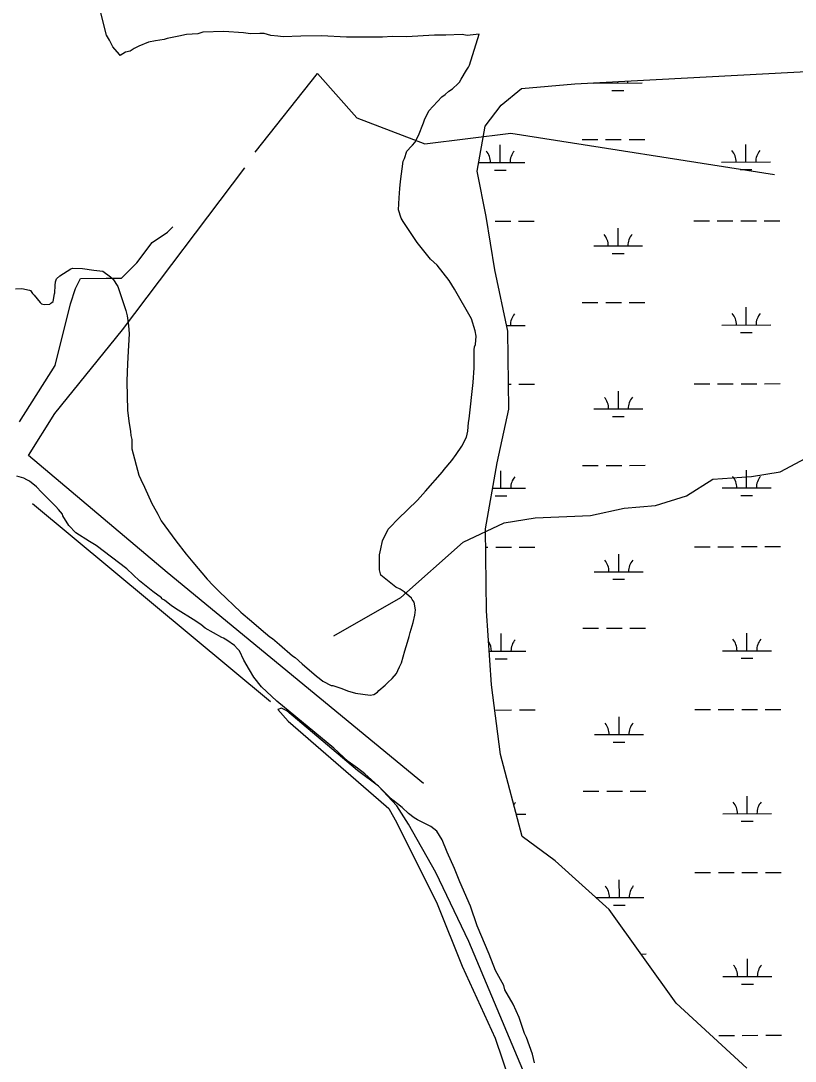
# Model space of a CAD drawing. Extents: x 3329332 to 3367211, y 631066 to 656469.
# Drawn here: x 3357430 to 3359012, y 652074 to 654198 of the extents above; entities that cross this region are included whole.
import ezdxf

# ---------------------------------------------------------------- set-up
doc = ezdxf.new("R2010")
doc.units = 0
for name, color, linetype in [('V-SITE-VEGE', 7, 'Continuous'), ('V-TOPO-SHOR', 7, 'Continuous'), ('V-WETL-SWMP', 7, 'Continuous')]:
    doc.layers.add(name, color=color, linetype=linetype)

msp = doc.modelspace()

# ---------------------------------------------------------------- linework, layer by layer
at = {"layer": 'V-SITE-VEGE'}
for p, q in [((3357605, 654169.2), (3357592.2, 654220.1)), ((3357791.7, 654172), (3357768.9, 654170.2)), ((3357802.1, 654175), (3357791.7, 654172)), ((3357844.7, 654176.5), (3357802.1, 654175)), ((3357885.1, 654174), (3357844.7, 654176.5)), ((3357899.6, 654171.7), (3357885.1, 654174)), ((3357918.3, 654172.5), (3357899.6, 654171.7)), ((3357927.6, 654172.4), (3357918.3, 654172.5)), ((3357941, 654168.1), (3357927.6, 654172.4)), ((3357611.1, 654158.7), (3357605, 654169.2)), ((3357616.2, 654149.3), (3357611.1, 654158.7)), ((3357690.9, 654154.6), (3357671.1, 654146.5)), ((3357705.5, 654157.5), (3357690.9, 654154.6)), ((3357723.1, 654160.4), (3357705.5, 654157.5)), ((3357729.4, 654162.4), (3357723.1, 654160.4)), ((3357753.3, 654167.3), (3357729.4, 654162.4)), ((3357768.9, 654170.2), (3357753.3, 654167.3)), ((3357955.5, 654166.9), (3357941, 654168.1)), ((3357965.9, 654165.7), (3357955.5, 654166.9)), ((3358002.2, 654167.3), (3357965.9, 654165.7)), ((3358044.7, 654167.8), (3358002.2, 654167.3)), ((3358095.5, 654165.1), (3358044.7, 654167.8)), ((3358169.2, 654165.2), (3358095.5, 654165.1)), ((3358188.9, 654166), (3358169.2, 654165.2)), ((3358217.9, 654165.7), (3358188.9, 654166)), ((3358275, 654169.1), (3358217.9, 654165.7)), ((3358298.8, 654168.8), (3358275, 654169.1)), ((3358332, 654170.5), (3358298.8, 654168.8)), ((3358342.4, 654168.2), (3358332, 654170.5)), ((3358366.3, 654171.1), (3358342.4, 654168.2)), ((3358346.8, 654108), (3358366.3, 654171.1)), ((3357618.2, 654145.1), (3357616.2, 654149.3)), ((3357631.5, 654129.4), (3357618.2, 654145.1)), ((3357633.5, 654127.3), (3357631.5, 654129.4)), ((3357644, 654134.4), (3357633.5, 654127.3)), ((3357653.3, 654136.4), (3357644, 654134.4)), ((3357661.7, 654141.5), (3357653.3, 654136.4)), ((3357671.1, 654146.5), (3357661.7, 654141.5)), ((3358344.7, 654103.9), (3358346.8, 654108)), ((3358329.9, 654079.2), (3358340.5, 654097.8)), ((3358340.5, 654097.8), (3358344.7, 654103.9)), ((3358312, 654059.7), (3358323.5, 654070)), ((3358323.5, 654070), (3358326.7, 654073)), ((3358326.7, 654073), (3358329.9, 654079.2)), ((3358290, 654043.4), (3358297.3, 654047.5)), ((3358297.3, 654047.5), (3358304.7, 654054.6)), ((3358304.7, 654054.6), (3358312, 654059.7)), ((3358263.7, 654014.7), (3358290, 654043.4)), ((3358255.2, 653996.1), (3358263.7, 654014.7)), ((3358242.4, 653964.2), (3358253, 653989.9)), ((3358253, 653989.9), (3358255.2, 653996.1)), ((3358234.9, 653949.7), (3358242.4, 653964.2)), ((3358219.1, 653932.3), (3358228.6, 653942.5)), ((3358228.6, 653942.5), (3358230.7, 653944.6)), ((3358230.7, 653944.6), (3358234.9, 653949.7)), ((3358211.6, 653911.6), (3358213.8, 653916.8)), ((3358213.8, 653916.8), (3358219.1, 653932.3)), ((3358205.9, 653870.2), (3358211.6, 653911.6)), ((3358203.4, 653837.1), (3358204.7, 653855.7)), ((3358204.7, 653855.7), (3358205.9, 653870.2)), ((3358202.1, 653812.2), (3358203.4, 653837.1)), ((3358207.1, 653795.5), (3358202.1, 653812.2)), ((3358211.1, 653788.2), (3358207.1, 653795.5)), ((3358239.6, 653745.4), (3358211.1, 653788.2)), ((3358250.9, 653731.7), (3358239.6, 653745.4)), ((3358267.2, 653711.8), (3358250.9, 653731.7)), ((3358280.5, 653699.2), (3358267.2, 653711.8)), ((3357509.7, 653677.7), (3357532.7, 653691.9)), ((3357532.7, 653691.9), (3357535.8, 653692.9)), ((3357535.8, 653692.9), (3357556.5, 653692.7)), ((3357556.5, 653692.7), (3357579.3, 653689.3)), ((3357579.3, 653689.3), (3357598, 653687)), ((3357598, 653687), (3357613.4, 653675.4)), ((3358305, 653667.8), (3358280.5, 653699.2)), ((3357500.1, 653658.1), (3357501.2, 653665.4)), ((3357501.2, 653665.4), (3357503.4, 653671.6)), ((3357503.4, 653671.6), (3357509.7, 653677.7)), ((3357613.4, 653675.4), (3357618.5, 653671.2)), ((3357618.5, 653671.2), (3357628.7, 653655.5)), ((3358316.2, 653650), (3358305, 653667.8)), ((3357419.1, 653650.8), (3357432.6, 653651.7)), ((3357432.6, 653651.7), (3357448.1, 653648.4)), ((3357448.1, 653648.4), (3357450.2, 653647.3)), ((3357450.2, 653647.3), (3357454.3, 653641.1)), ((3357454.3, 653641.1), (3357457.3, 653637.9)), ((3357496.6, 653625), (3357498.9, 653640.5)), ((3357498.9, 653640.5), (3357499.9, 653642.6)), ((3357499.9, 653642.6), (3357500.1, 653658.1)), ((3357628.7, 653655.5), (3357644.7, 653606.5)), ((3358350.7, 653589.4), (3358316.2, 653650)), ((3357457.3, 653637.9), (3357469.6, 653623.2)), ((3357469.6, 653623.2), (3357472.7, 653620.1)), ((3357472.7, 653620.1), (3357477.8, 653619)), ((3357477.8, 653619), (3357489.3, 653619.9)), ((3357489.3, 653619.9), (3357491.4, 653621.9)), ((3357491.4, 653621.9), (3357493.5, 653623)), ((3357493.5, 653623), (3357496.6, 653625)), ((3357644.7, 653606.5), (3357647.6, 653596.1)), ((3357647.6, 653596.1), (3357650.5, 653576.4)), ((3357650.5, 653576.4), (3357651.3, 653558.8)), ((3358358.7, 653565.5), (3358350.7, 653589.4)), ((3357651.3, 653558.8), (3357648.7, 653511.1)), ((3358360.7, 653554.1), (3358358.7, 653565.5)), ((3358357.3, 653532.3), (3358359.4, 653537.5)), ((3358359.4, 653537.5), (3358360.7, 653554.1)), ((3358356.1, 653523), (3358356.2, 653526.1)), ((3358356.7, 653489.8), (3358356.1, 653523)), ((3358356.2, 653526.1), (3358357.3, 653532.3)), ((3357648.7, 653511.1), (3357647.3, 653482.1)), ((3357647.3, 653482.1), (3357647, 653461.3)), ((3358354.3, 653459.8), (3358356.7, 653489.8)), ((3357647, 653461.3), (3357648.4, 653403.2)), ((3358346.1, 653385.2), (3358354.3, 653459.8)), ((3357648.4, 653403.2), (3357651.2, 653380.4)), ((3358345, 653377.9), (3358346.1, 653385.2)), ((3357651.2, 653380.4), (3357654, 653359.6)), ((3358343.7, 653360.3), (3358345, 653377.9)), ((3357654, 653359.6), (3357655, 653351.3)), ((3357655, 653351.3), (3357656.9, 653343)), ((3357656.9, 653343), (3357656.7, 653324.3)), ((3358330.9, 653329.4), (3358340.4, 653347.9)), ((3358340.4, 653347.9), (3358343.7, 653360.3)), ((3357656.7, 653324.3), (3357671.6, 653270.2)), ((3358319.3, 653312.9), (3358330.9, 653329.4)), ((3358295, 653282.1), (3358310.8, 653300.6)), ((3358310.8, 653300.6), (3358319.3, 653312.9)), ((3358291.9, 653277), (3358295, 653282.1)), ((3357436.5, 653264.3), (3357422, 653268.6)), ((3357442.6, 653261.1), (3357436.5, 653264.3)), ((3357447.8, 653257.9), (3357442.6, 653261.1)), ((3357462.2, 653246.3), (3357447.8, 653257.9)), ((3357671.6, 653270.2), (3357675.6, 653261.8)), ((3357675.6, 653261.8), (3357682.7, 653246.2)), ((3358257.1, 653238), (3358291.9, 653277)), ((3357472.4, 653235.8), (3357462.2, 653246.3)), ((3357682.7, 653246.2), (3357697.8, 653212.8)), ((3358240.3, 653219.5), (3358257.1, 653238)), ((3357502.1, 653206.4), (3357472.4, 653235.8)), ((3358200.4, 653180.6), (3358240.3, 653219.5)), ((3357507.2, 653200.1), (3357502.1, 653206.4)), ((3357515.4, 653190.7), (3357507.2, 653200.1)), ((3357697.8, 653212.8), (3357700.9, 653207.6)), ((3357700.9, 653207.6), (3357710, 653190.9)), ((3357516.4, 653187.6), (3357515.4, 653190.7)), ((3357528.6, 653167.7), (3357516.4, 653187.6)), ((3357710, 653190.9), (3357717.1, 653177.3)), ((3357717.1, 653177.3), (3357746.7, 653136.5)), ((3358184.7, 653164.2), (3358200.4, 653180.6)), ((3357542.9, 653153), (3357528.6, 653167.7)), ((3357570.7, 653135), (3357542.9, 653153)), ((3358168.8, 653136.4), (3358180.5, 653160.1)), ((3358180.5, 653160.1), (3358184.7, 653164.2)), ((3357584.1, 653126.6), (3357570.7, 653135)), ((3357746.7, 653136.5), (3357768.1, 653109.3)), ((3358165.4, 653119.9), (3358168.8, 653136.4)), ((3357646.8, 653079.1), (3357584.1, 653126.6)), ((3357768.1, 653109.3), (3357781.4, 653092.5)), ((3358163.2, 653107.5), (3358165.4, 653119.9)), ((3357781.4, 653092.5), (3357811, 653057.9)), ((3358162.8, 653077.4), (3358163.1, 653100.2)), ((3358163.1, 653100.2), (3358163.2, 653107.5)), ((3357672.4, 653054.9), (3357646.8, 653079.1)), ((3358164.8, 653069.1), (3358162.8, 653077.4)), ((3358165.8, 653065.9), (3358164.8, 653069.1)), ((3357700.1, 653032.8), (3357672.4, 653054.9)), ((3357811, 653057.9), (3357823.3, 653045.3)), ((3357823.3, 653045.3), (3357835.6, 653032.7)), ((3358196.6, 653041.7), (3358165.8, 653065.9)), ((3357717.6, 653020.2), (3357700.1, 653032.8)), ((3357835.6, 653032.7), (3357879.7, 652990.7)), ((3358204.9, 653037.4), (3358196.6, 653041.7)), ((3358213.1, 653032.2), (3358204.9, 653037.4)), ((3358228.5, 653019.5), (3358213.1, 653032.2)), ((3357718.6, 653018.1), (3357717.6, 653020.2)), ((3357723.7, 653014.9), (3357718.6, 653018.1)), ((3357738.1, 653003.3), (3357723.7, 653014.9)), ((3357751.5, 652994.8), (3357738.1, 653003.3)), ((3358229.5, 653016.4), (3358228.5, 653019.5)), ((3358233.6, 653011.2), (3358229.5, 653016.4)), ((3358236.5, 652995.6), (3358233.6, 653011.2)), ((3357782.4, 652975.8), (3357751.5, 652994.8)), ((3357879.7, 652990.7), (3357884.8, 652986.5)), ((3357884.8, 652986.5), (3357897.1, 652975.9)), ((3358232, 652969.7), (3358235.3, 652984.2)), ((3358235.3, 652984.2), (3358236.5, 652995.6)), ((3357797.8, 652965.2), (3357782.4, 652975.8)), ((3357807, 652957.9), (3357797.8, 652965.2)), ((3357897.1, 652975.9), (3357929.9, 652947.5)), ((3358225.5, 652949), (3358232, 652969.7)), ((3357841, 652938.8), (3357807, 652957.9)), ((3357929.9, 652947.5), (3357939.2, 652940.2)), ((3357939.2, 652940.2), (3357944.3, 652937)), ((3358220.1, 652929.4), (3358223.4, 652940.8)), ((3358223.4, 652940.8), (3358225.5, 652949)), ((3357844.1, 652937.7), (3357841, 652938.8)), ((3357851.3, 652933.5), (3357844.1, 652937.7)), ((3357866.8, 652922.9), (3357851.3, 652933.5)), ((3357872.9, 652915.6), (3357866.8, 652922.9)), ((3357944.3, 652937), (3357958.7, 652924.4)), ((3357958.7, 652924.4), (3357985.4, 652901.2)), ((3358214.7, 652911.8), (3358220.1, 652929.4)), ((3357877, 652911.4), (3357872.9, 652915.6)), ((3357886.1, 652892.6), (3357877, 652911.4)), ((3357985.4, 652901.2), (3357990.5, 652898)), ((3357990.5, 652898), (3358004.9, 652885.4)), ((3358208.2, 652887), (3358214.7, 652911.8)), ((3357897.2, 652872.7), (3357886.1, 652892.6)), ((3358004.9, 652885.4), (3358034.6, 652860.1)), ((3358200.7, 652871.6), (3358203.9, 652878.8)), ((3358203.9, 652878.8), (3358208.2, 652887)), ((3357906.4, 652858.1), (3357897.2, 652872.7)), ((3357921.7, 652838.2), (3357906.4, 652858.1)), ((3358034.6, 652860.1), (3358039.8, 652855.9)), ((3358039.8, 652855.9), (3358047, 652849.6)), ((3358179.7, 652846.9), (3358189.1, 652855.1)), ((3358189.1, 652855.1), (3358197.5, 652865.4)), ((3358197.5, 652865.4), (3358200.7, 652871.6)), ((3357953.5, 652808.8), (3357921.7, 652838.2)), ((3358047, 652849.6), (3358064.5, 652841.1)), ((3358064.5, 652841.1), (3358067.6, 652841.1)), ((3358067.6, 652841.1), (3358086.2, 652834.6)), ((3358086.2, 652834.6), (3358097.5, 652830.3)), ((3358161.8, 652830.6), (3358174.4, 652841.8)), ((3358174.4, 652841.8), (3358179.7, 652846.9)), ((3358097.5, 652830.3), (3358114.1, 652824.9)), ((3358114.1, 652824.9), (3358144.1, 652821.4)), ((3358144.1, 652821.4), (3358151.4, 652822.4)), ((3358151.4, 652822.4), (3358158.7, 652827.5)), ((3358158.7, 652827.5), (3358161.8, 652830.6)), ((3358069.5, 652712.9), (3357953.5, 652808.8)), ((3358099.2, 652685.6), (3358069.5, 652712.9)), ((3358117.7, 652671.9), (3358099.2, 652685.6)), ((3358133.1, 652660.3), (3358117.7, 652671.9)), ((3358153.6, 652642.4), (3358133.1, 652660.3)), ((3358165.9, 652630.8), (3358153.6, 652642.4)), ((3358181.3, 652615.1), (3358165.9, 652630.8)), ((3358190.5, 652606.7), (3358181.3, 652615.1)), ((3358209, 652591.9), (3358190.5, 652606.7)), ((3358222.3, 652579.3), (3358209, 652591.9)), ((3358233.6, 652570.9), (3358222.3, 652579.3)), ((3358240.9, 652566.6), (3358233.6, 652570.9)), ((3358267.6, 652552.8), (3358240.9, 652566.6)), ((3358280, 652543.3), (3358267.6, 652552.8)), ((3358291.2, 652525.6), (3358280, 652543.3)), ((3358301.2, 652500.6), (3358291.2, 652525.6)), ((3358316.4, 652467.2), (3358301.2, 652500.6)), ((3358327.4, 652440.1), (3358316.4, 652467.2)), ((3358348.6, 652390), (3358327.4, 652440.1)), ((3358362.6, 652350.4), (3358348.6, 652390)), ((3358386.8, 652292.1), (3358362.6, 652350.4)), ((3358399.8, 652258.7), (3358386.8, 652292.1)), ((3358417.1, 652228.4), (3358399.8, 652258.7)), ((3358419, 652219.1), (3358417.1, 652228.4)), ((3358436.3, 652189.8), (3358419, 652219.1)), ((3358448.4, 652162.7), (3358436.3, 652189.8)), ((3358459.4, 652130.4), (3358448.4, 652162.7)), ((3358463.5, 652122.1), (3358459.4, 652130.4)), ((3358475.5, 652087.7), (3358463.5, 652122.1)), ((3358479.4, 652070), (3358475.5, 652087.7))]:
    msp.add_line(p, q, dxfattribs=at)
at = {"layer": 'V-TOPO-SHOR'}
msp.add_line((3357454.4, 653212.3), (3357940.4, 652807.9), dxfattribs=at)
for points in [[(3357909, 653930.3), (3358036.6, 654090.5), (3358116.8, 654000), (3358255.5, 653947), (3358431.5, 653968.7), (3358970.2, 653884.4)], [(3358252.7, 652640.6), (3357729.3, 653071.5), (3357446.2, 653310.9), (3357499.4, 653396.3), (3357637.7, 653567.2), (3357887.7, 653898.3)], [(3357427.5, 653379.1), (3357500.5, 653494.4), (3357531.6, 653620), (3357542, 653651.4), (3357552.5, 653672.4), (3357604.8, 653672.5), (3357636.2, 653672.5), (3357667.5, 653704), (3357698.8, 653745.9), (3357730.2, 653766.9), (3357740.6, 653777.4)], [(3358069.6, 652942.1), (3358206.8, 653020.8), (3358334.2, 653133.9), (3358417.5, 653173.3), (3358481.3, 653183.3), (3358594.1, 653188.4), (3358662.8, 653203.2), (3358726.5, 653208.2), (3358790.3, 653228), (3358844.2, 653262.4), (3358922.7, 653267.5), (3358981.5, 653277.4), (3359074.7, 653326.7)], [(3358118, 652667), (3357973.8, 652789.3), (3357963.1, 652794.6), (3357955.1, 652792), (3357955.1, 652792), (3357976.5, 652768), (3358160.7, 652608.4), (3358182.1, 652589.8), (3358198.2, 652560.5), (3358281.1, 652395.3), (3358332, 652267.4), (3358399, 652120.9), (3358444.5, 651987.7), (3358562.4, 651702.7), (3358581.1, 651665.4), (3358602.5, 651620.1), (3358645.3, 651577.5), (3358965.8, 651258.2), (3359313.1, 650893.6), (3359695.1, 650518.3), (3359962.2, 650270.9), (3360133.1, 650100.6), (3360266.7, 649972.9)], [(3360317.3, 649983.6), (3360226.5, 650082.1), (3360130.3, 650164.6), (3359844.5, 650444), (3359684.3, 650587.6), (3359211.5, 651050.7), (3358722.6, 651548.3), (3358621.1, 651665.4), (3358597, 651721.4), (3358345.3, 652318.1), (3358278.3, 652459.3), (3358222.2, 652557.8), (3358198.1, 652595.1), (3358160.7, 652635.1), (3358118, 652667)]]:
    msp.add_lwpolyline(points, dxfattribs=at)
at = {"layer": 'V-WETL-SWMP'}
for p, q in [((3358562.3, 654069.5), (3359762.7, 654133.8)), ((3358453.3, 654059.9), (3358562.3, 654069.5)), ((3358599.8, 654071.2), (3358699.8, 654071.4)), ((3358649.8, 654071.3), (3358649.8, 654074.2)), ((3358411.7, 654025.8), (3358453.3, 654059.9)), ((3358637.9, 654055.8), (3358661.9, 654055.9)), ((3358378.6, 653983.5), (3358411.7, 654025.8)), ((3358362.8, 653891), (3358378.6, 653983.5)), ((3358409.7, 653909), (3358409.6, 653945)), ((3358576.7, 653955.7), (3358608.7, 653955.8)), ((3358624.7, 653955.8), (3358656.7, 653955.9)), ((3358672.7, 653955.9), (3358704.7, 653955.9)), ((3358911.6, 653909.9), (3358911.5, 653945.9)), ((3358365.9, 653908.9), (3358459.7, 653909)), ((3358861.6, 653909.8), (3358961.6, 653910)), ((3358380.7, 653798.9), (3358362.8, 653891)), ((3358397.7, 653893.5), (3358421.7, 653893.5)), ((3358899.6, 653894.4), (3358923.6, 653894.5)), ((3358398.7, 653690), (3358380.7, 653798.9)), ((3358382.4, 653788.8), (3358383.1, 653788.8)), ((3358399.1, 653788.9), (3358431.1, 653788.9)), ((3358447.1, 653789), (3358479.1, 653789)), ((3358805, 653789.6), (3358837, 653789.7)), ((3358853, 653789.7), (3358885, 653789.8)), ((3358901, 653789.8), (3358933, 653789.9)), ((3358949, 653789.9), (3358981, 653790)), ((3358650.5, 653738.6), (3358650.4, 653774.6)), ((3358600.5, 653738.5), (3358700.5, 653738.7)), ((3358638.5, 653723.1), (3358662.5, 653723.2)), ((3358425.4, 653564.4), (3358398.7, 653690)), ((3358577.3, 653623), (3358609.3, 653623.1)), ((3358625.3, 653623.1), (3358657.3, 653623.2)), ((3358673.3, 653623.2), (3358705.3, 653623.3)), ((3358912.2, 653577.2), (3358912.1, 653613.2)), ((3358422.9, 653576.3), (3358460.3, 653576.4)), ((3358862.2, 653577.1), (3358962.2, 653577.3)), ((3358427.2, 653405), (3358425.4, 653564.4)), ((3358900.2, 653561.8), (3358924.2, 653561.8)), ((3358426.6, 653456.2), (3358431.7, 653456.2)), ((3358447.7, 653456.3), (3358479.7, 653456.3)), ((3358805.6, 653457), (3358837.6, 653457)), ((3358853.6, 653457), (3358885.6, 653457.1)), ((3358901.6, 653457.1), (3358933.6, 653457.2)), ((3358949.6, 653457.2), (3358981.6, 653457.3)), ((3358651.1, 653405.9), (3358651, 653441.9)), ((3358403.3, 653295.6), (3358427.2, 653405)), ((3358601.1, 653405.8), (3358701.1, 653406)), ((3358639.1, 653390.5), (3358663.1, 653390.5)), ((3358379.7, 653161.1), (3358403.3, 653295.6)), ((3358410.9, 653243.6), (3358410.9, 653279.6)), ((3358577.9, 653290.4), (3358609.9, 653290.4)), ((3358625.9, 653290.4), (3358657.9, 653290.5)), ((3358673.9, 653290.5), (3358705.9, 653290.6)), ((3358912.8, 653244.6), (3358912.8, 653280.6)), ((3358394.1, 653243.6), (3358460.9, 653243.7)), ((3358862.8, 653244.5), (3358962.8, 653244.6)), ((3358399, 653228.2), (3358423, 653228.2)), ((3358900.9, 653229.1), (3358924.9, 653229.1)), ((3358381.6, 652993.3), (3358379.7, 653161.1)), ((3358380.1, 653123.5), (3358384.3, 653123.5)), ((3358400.3, 653123.5), (3358432.3, 653123.6)), ((3358448.3, 653123.6), (3358480.3, 653123.7)), ((3358651.7, 653073.2), (3358651.7, 653109.2)), ((3358806.2, 653124.3), (3358838.2, 653124.3)), ((3358854.2, 653124.4), (3358886.2, 653124.4)), ((3358902.2, 653124.5), (3358934.2, 653124.5)), ((3358950.2, 653124.6), (3358982.2, 653124.6)), ((3358601.7, 653073.2), (3358701.7, 653073.3)), ((3358639.8, 653057.8), (3358663.8, 653057.8)), ((3358391.7, 652842.3), (3358381.6, 652993.3)), ((3358411.6, 652910.9), (3358411.5, 652946.9)), ((3358578.5, 652957.7), (3358610.5, 652957.7)), ((3358626.5, 652957.8), (3358658.5, 652957.8)), ((3358674.5, 652957.9), (3358706.5, 652957.9)), ((3358913.5, 652911.9), (3358913.4, 652947.9)), ((3358387.1, 652910.9), (3358461.6, 652911)), ((3358863.5, 652911.8), (3358963.5, 652912)), ((3358901.5, 652896.4), (3358925.5, 652896.5)), ((3358399.6, 652895.5), (3358423.6, 652895.5)), ((3358410.2, 652699.9), (3358391.7, 652842.3)), ((3358400.9, 652790.8), (3358432.9, 652790.9)), ((3358448.9, 652790.9), (3358480.9, 652791)), ((3358806.9, 652791.6), (3358838.9, 652791.7)), ((3358854.9, 652791.7), (3358886.9, 652791.8)), ((3358902.9, 652791.8), (3358934.9, 652791.8)), ((3358950.9, 652791.9), (3358982.9, 652791.9)), ((3358652.4, 652740.6), (3358652.3, 652776.6)), ((3358602.4, 652740.5), (3358702.4, 652740.7)), ((3358640.4, 652725.1), (3358664.4, 652725.2)), ((3358454.1, 652532.6), (3358410.2, 652699.9)), ((3358579.2, 652625), (3358611.2, 652625.1)), ((3358627.2, 652625.1), (3358659.2, 652625.2)), ((3358675.2, 652625.2), (3358707.2, 652625.2)), ((3358914.1, 652579.2), (3358914, 652615.2)), ((3358442.1, 652578.3), (3358462.2, 652578.4)), ((3358864.1, 652579.1), (3358964.1, 652579.3)), ((3358902.1, 652563.8), (3358926.1, 652563.8)), ((3358521.9, 652483), (3358454.1, 652532.6)), ((3358632.2, 652383.6), (3358521.9, 652483)), ((3358807.5, 652458.9), (3358839.5, 652459)), ((3358855.5, 652459), (3358887.5, 652459.1)), ((3358903.5, 652459.1), (3358935.5, 652459.2)), ((3358951.5, 652459.2), (3358983.5, 652459.3)), ((3358653, 652407.9), (3358652.9, 652443.9)), ((3358605.3, 652407.8), (3358703, 652408)), ((3358641, 652392.4), (3358665, 652392.5)), ((3358768.8, 652192.1), (3358632.2, 652383.6)), ((3358697.1, 652292.5), (3358707.8, 652292.6)), ((3358914.7, 652246.5), (3358914.7, 652282.5)), ((3358864.7, 652246.4), (3358964.7, 652246.6)), ((3358902.8, 652231.1), (3358926.8, 652231.1)), ((3358913.1, 652059.5), (3358768.8, 652192.1)), ((3358856.1, 652126.3), (3358888.1, 652126.4)), ((3358904.1, 652126.4), (3358936.1, 652126.5)), ((3358952.1, 652126.5), (3358984.1, 652126.6))]:
    msp.add_line(p, q, dxfattribs=at)
for centre, start, end in [((3358594.6, 654071.6), 359.3365, 2.4482), ((3358705.1, 654071.8), 174.3875, 180.8801), ((3358354.4, 653909.3), 359.3365, 40.8801), ((3358464.9, 653909.5), 139.3365, 180.8801), ((3358856.3, 653910.3), 359.3365, 40.8801), ((3358966.8, 653910.5), 139.3365, 180.8801), ((3358595.2, 653739), 359.3365, 40.8801), ((3358705.7, 653739.2), 139.3365, 180.8801), ((3358465.6, 653576.9), 139.3365, 180.8801), ((3358857, 653577.6), 359.3365, 40.8801), ((3358967.5, 653577.8), 139.3365, 180.8801), ((3358595.9, 653406.3), 359.3365, 40.8801), ((3358706.3, 653406.5), 139.3365, 180.8801), ((3358466.2, 653244.2), 139.3365, 180.8801), ((3358857.6, 653244.9), 359.3365, 40.8801), ((3358968.1, 653245.1), 139.3365, 180.8801), ((3358596.5, 653073.6), 359.3365, 40.8801), ((3358707, 653073.8), 139.3365, 180.8801), ((3358356.3, 652911.3), 359.3365, 33.2457), ((3358466.8, 652911.5), 139.3365, 180.8801), ((3358858.2, 652912.2), 359.3365, 40.8801), ((3358968.7, 652912.5), 139.3365, 180.8801), ((3358597.1, 652740.9), 359.3365, 40.8801), ((3358707.6, 652741.2), 139.3365, 180.8801), ((3358467.4, 652578.8), 139.3365, 149.0751), ((3358858.9, 652579.6), 359.3365, 40.8801), ((3358969.3, 652579.8), 139.3365, 180.8801), ((3358597.7, 652408.3), 359.3365, 40.8801), ((3358708.2, 652408.5), 139.3365, 180.8801), ((3358859.5, 652246.9), 359.3365, 40.8801), ((3358970, 652247.1), 139.3365, 180.8801)]:
    msp.add_arc(centre, 35.2, start, end, dxfattribs=at)

doc.saveas('drawing.dxf')
